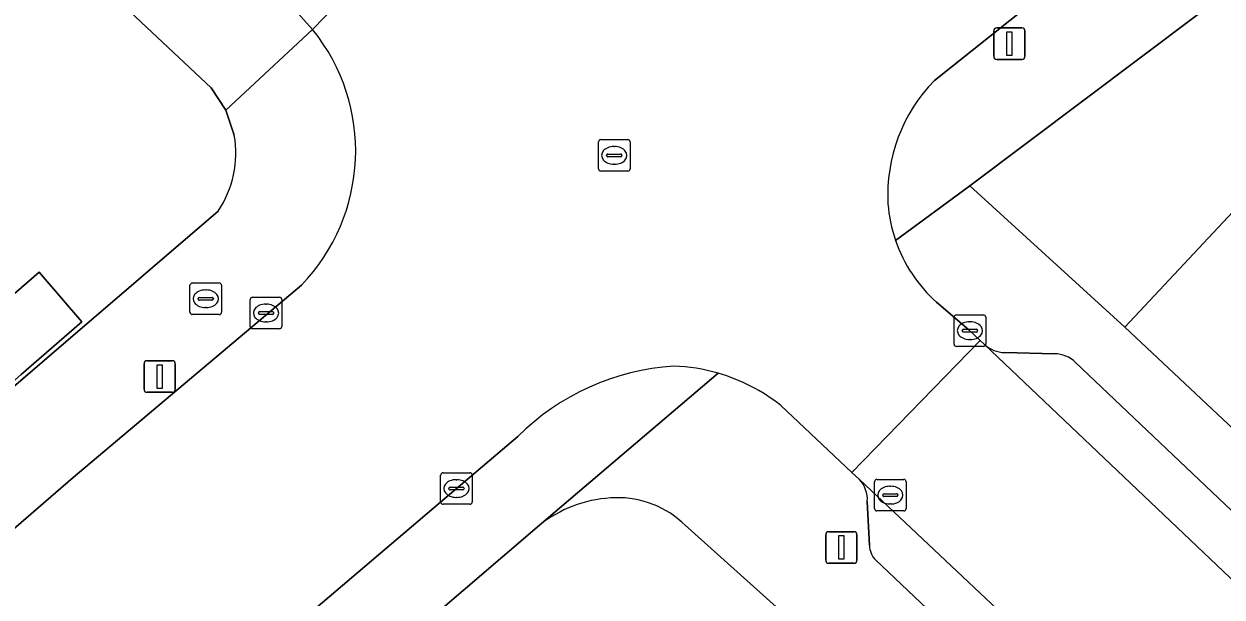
# Model space of a CAD drawing. Extents: x 159039 to 160102, y 381214 to 382524.
# Drawn here: x 159387.61 to 159425.56, y 381576.1 to 381594.25 of the extents above; entities that cross this region are included whole.
import ezdxf

# ---------------------------------------------------------------- set-up
doc = ezdxf.new("R2010")
doc.units = 0
for name, color, linetype in [('IMGEO_Brandkraan', 7, 'Continuous'), ('IMGEO_Erf', 7, 'Continuous'), ('IMGEO_Kolk', 7, 'Continuous'), ('IMGEO_Lichtmast', 7, 'Continuous'), ('IMGEO_Muur', 7, 'Continuous'), ('IMGEO_Pand', 7, 'Continuous'), ('IMGEO_Parkeervlak_open', 7, 'Continuous'), ('IMGEO_Rijbaan_lokaal_gesloten', 7, 'Continuous'), ('IMGEO_Rijbaan_lokaal_open', 7, 'Continuous'), ('IMGEO_Rioolput', 7, 'Continuous'), ('IMGEO_Voetpad_open', 7, 'Continuous')]:
    doc.layers.add(name, color=color, linetype=linetype)

msp = doc.modelspace()

# ---------------------------------------------------------------- linework, layer by layer
at = {"layer": 'IMGEO_Brandkraan'}
for p, q in [((159392.946, 381586.05), (159393.798, 381586.05)), ((159392.871, 381585.124), (159392.871, 381585.976)), ((159393.359, 381585.83), (159393.384, 381585.83)), ((159393.872, 381585.976), (159393.872, 381585.124)), ((159393.13, 381585.544), (159393.13, 381585.556)), ((159393.568, 381585.507), (159393.17, 381585.507)), ((159393.173, 381585.593), (159393.571, 381585.593)), ((159393.382, 381585.27), (159393.357, 381585.27)), ((159393.614, 381585.556), (159393.614, 381585.544)), ((159393.798, 381585.05), (159392.946, 381585.05))]:
    msp.add_line(p, q, dxfattribs=at)
for points in [[(159392.946, 381586.05), (159393.798, 381586.05)], [(159392.871, 381585.124), (159392.871, 381585.976)], [(159393.872, 381585.976), (159393.872, 381585.124)], [(159393.798, 381585.05), (159392.946, 381585.05)]]:
    msp.add_lwpolyline(points, dxfattribs=at)
for centre, radius, start, end in [((159392.948, 381585.974), 0.0765, 91.552, 178.448), ((159392.948, 381585.974), 0.0765, 91.552, 178.448), ((159393.796, 381585.974), 0.0765, 1.552, 88.448), ((159393.796, 381585.974), 0.0765, 1.552, 88.448), ((159393.17, 381585.553), 0.0403, 85.8775, 175.7526), ((159393.167, 381585.543), 0.0366, 178.938, 274.7102), ((159393.571, 381585.55), 0.043, 264.8664, 352.4533), ((159393.575, 381585.555), 0.0386, 1.7309, 96.639), ((159392.948, 381585.126), 0.0765, 181.552, 268.448), ((159392.948, 381585.126), 0.0765, 181.552, 268.448), ((159393.796, 381585.126), 0.0765, 271.552, 358.448), ((159393.796, 381585.126), 0.0765, 271.552, 358.448)]:
    msp.add_arc(centre, radius, start, end, dxfattribs=at)
for centre, major_axis, ratio, start_param, end_param in [((159393.358, 381585.55), (-0.387, 0.002), 0.722429, 4.712389, 7.853982), ((159393.383, 381585.55), (-0.39, 0.002), 0.717154, 1.570796, 4.712389)]:
    msp.add_ellipse(centre, major_axis=major_axis, ratio=ratio, start_param=start_param, end_param=end_param, dxfattribs=at)
at = {"layer": 'IMGEO_Erf'}
for points in [[(159394.275, 381590.729), (159394.004, 381591.525), (159393.542, 381592.228), (159342.745, 381639.886)], [(159492.689, 381560.816), (159451.02, 381600.164), (159442.807, 381608.091), (159417.572, 381589.129), (159422.487, 381584.653), (159437.43, 381600.625), (159438.757, 381599.344), (159438.795, 381599.385), (159441.715, 381602.495), (159443.023, 381601.267), (159444.183, 381602.502), (159445.162, 381601.583), (159446.596, 381603.11), (159452.574, 381597.495), (159458.441, 381591.985), (159464.308, 381586.475), (159470.174, 381580.964)], [(159381.88, 381578.125), (159388.939, 381584.182), (159393.769, 381588.327)], [(159386.165, 381584.722), (159388.093, 381586.391), (159389.45, 381584.825), (159387.521, 381583.155)], [(159413.508, 381573.935), (159411.954, 381575.332), (159408.456, 381578.476)], [(159403.941, 381578.38), (159378.876, 381556.936)]]:
    msp.add_lwpolyline(points, dxfattribs=at)
for centre, radius, start, end in [((159390.973, 381590.17), 3.349, 326.6062, 9.602), ((159406.436, 381575.24), 4.01, 93.5626, 128.4748), ((159406.416, 381576.181), 3.07, 48.366, 94.28)]:
    msp.add_arc(centre, radius, start, end, dxfattribs=at)
at = {"layer": 'IMGEO_Kolk'}
for p, q in [((159394.78, 381584.674), (159394.78, 381585.526)), ((159394.855, 381585.6), (159395.707, 381585.6)), ((159395.268, 381585.38), (159395.293, 381585.38)), ((159395.781, 381585.526), (159395.781, 381584.674)), ((159395.039, 381585.094), (159395.039, 381585.106)), ((159395.477, 381585.057), (159395.079, 381585.057)), ((159395.082, 381585.143), (159395.48, 381585.143)), ((159395.523, 381585.106), (159395.523, 381585.094)), ((159417.075, 381584.114), (159417.075, 381584.966)), ((159417.15, 381585.04), (159418.002, 381585.04)), ((159418.076, 381584.966), (159418.076, 381584.114)), ((159395.707, 381584.6), (159394.855, 381584.6)), ((159395.291, 381584.82), (159395.266, 381584.82)), ((159417.334, 381584.534), (159417.334, 381584.546)), ((159417.772, 381584.497), (159417.374, 381584.497)), ((159417.377, 381584.583), (159417.775, 381584.583)), ((159417.563, 381584.82), (159417.588, 381584.82)), ((159417.818, 381584.546), (159417.818, 381584.534)), ((159417.586, 381584.26), (159417.561, 381584.26)), ((159418.002, 381584.04), (159417.15, 381584.04)), ((159400.812, 381579.115), (159400.812, 381579.967)), ((159400.887, 381580.041), (159401.739, 381580.041)), ((159401.813, 381579.967), (159401.813, 381579.115)), ((159401.071, 381579.535), (159401.071, 381579.547)), ((159401.114, 381579.584), (159401.512, 381579.584)), ((159401.3, 381579.821), (159401.325, 381579.821)), ((159401.555, 381579.547), (159401.555, 381579.535)), ((159414.554, 381578.906), (159414.554, 381579.758)), ((159414.629, 381579.832), (159415.481, 381579.832)), ((159415.042, 381579.612), (159415.067, 381579.612)), ((159415.555, 381579.758), (159415.555, 381578.906)), ((159401.509, 381579.498), (159401.111, 381579.498)), ((159401.323, 381579.261), (159401.298, 381579.261)), ((159414.813, 381579.326), (159414.813, 381579.338)), ((159415.251, 381579.289), (159414.853, 381579.289)), ((159414.856, 381579.375), (159415.254, 381579.375)), ((159415.297, 381579.338), (159415.297, 381579.326)), ((159401.739, 381579.041), (159400.887, 381579.041)), ((159415.481, 381578.832), (159414.629, 381578.832)), ((159415.065, 381579.052), (159415.04, 381579.052))]:
    msp.add_line(p, q, dxfattribs=at)
for points in [[(159394.78, 381584.674), (159394.78, 381585.526)], [(159394.855, 381585.6), (159395.707, 381585.6)], [(159395.781, 381585.526), (159395.781, 381584.674)], [(159417.075, 381584.114), (159417.075, 381584.966)], [(159417.15, 381585.04), (159418.002, 381585.04)], [(159418.076, 381584.966), (159418.076, 381584.114)], [(159395.707, 381584.6), (159394.855, 381584.6)], [(159418.002, 381584.04), (159417.15, 381584.04)], [(159400.812, 381579.115), (159400.812, 381579.967)], [(159400.887, 381580.041), (159401.739, 381580.041)], [(159401.813, 381579.967), (159401.813, 381579.115)], [(159414.554, 381578.906), (159414.554, 381579.758)], [(159414.629, 381579.832), (159415.481, 381579.832)], [(159415.555, 381579.758), (159415.555, 381578.906)], [(159401.739, 381579.041), (159400.887, 381579.041)], [(159415.481, 381578.832), (159414.629, 381578.832)]]:
    msp.add_lwpolyline(points, dxfattribs=at)
for centre, radius, start, end in [((159394.857, 381585.524), 0.0765, 91.552, 178.448), ((159394.857, 381585.524), 0.0765, 91.552, 178.448), ((159395.705, 381585.524), 0.0765, 1.552, 88.448), ((159395.705, 381585.524), 0.0765, 1.552, 88.448), ((159395.079, 381585.103), 0.0403, 85.8775, 175.7526), ((159395.076, 381585.093), 0.0366, 178.938, 274.7102), ((159395.48, 381585.1), 0.043, 264.8664, 352.4533), ((159395.484, 381585.105), 0.0386, 1.7309, 96.639), ((159417.152, 381584.964), 0.0765, 91.552, 178.448), ((159417.152, 381584.964), 0.0765, 91.552, 178.448), ((159418, 381584.964), 0.0765, 1.552, 88.448), ((159418, 381584.964), 0.0765, 1.552, 88.448), ((159394.857, 381584.676), 0.0765, 181.552, 268.448), ((159394.857, 381584.676), 0.0765, 181.552, 268.448), ((159395.705, 381584.676), 0.0765, 271.552, 358.448), ((159395.705, 381584.676), 0.0765, 271.552, 358.448), ((159417.374, 381584.543), 0.0403, 85.8775, 175.7526), ((159417.371, 381584.533), 0.0366, 178.938, 274.7102), ((159417.775, 381584.54), 0.043, 264.8664, 352.4533), ((159417.779, 381584.545), 0.0386, 1.7309, 96.639), ((159417.152, 381584.116), 0.0765, 181.552, 268.448), ((159417.152, 381584.116), 0.0765, 181.552, 268.448), ((159418, 381584.116), 0.0765, 271.552, 358.448), ((159418, 381584.116), 0.0765, 271.552, 358.448), ((159400.889, 381579.965), 0.0765, 91.552, 178.448), ((159400.889, 381579.965), 0.0765, 91.552, 178.448), ((159401.737, 381579.965), 0.0765, 1.552, 88.448), ((159401.737, 381579.965), 0.0765, 1.552, 88.448), ((159401.111, 381579.544), 0.0403, 85.8775, 175.7526), ((159401.516, 381579.546), 0.0386, 1.7309, 96.639), ((159414.631, 381579.756), 0.0765, 91.552, 178.448), ((159414.631, 381579.756), 0.0765, 91.552, 178.448), ((159415.479, 381579.756), 0.0765, 1.552, 88.448), ((159415.479, 381579.756), 0.0765, 1.552, 88.448), ((159401.108, 381579.534), 0.0366, 178.938, 274.7102), ((159401.512, 381579.541), 0.043, 264.8664, 352.4533), ((159414.853, 381579.335), 0.0403, 85.8775, 175.7526), ((159414.85, 381579.325), 0.0366, 178.938, 274.7102), ((159415.254, 381579.332), 0.043, 264.8664, 352.4533), ((159415.258, 381579.337), 0.0386, 1.7309, 96.639), ((159400.889, 381579.117), 0.0765, 181.552, 268.448), ((159400.889, 381579.117), 0.0765, 181.552, 268.448), ((159401.737, 381579.117), 0.0765, 271.552, 358.448), ((159401.737, 381579.117), 0.0765, 271.552, 358.448), ((159414.631, 381578.908), 0.0765, 181.552, 268.448), ((159414.631, 381578.908), 0.0765, 181.552, 268.448), ((159415.479, 381578.908), 0.0765, 271.552, 358.448), ((159415.479, 381578.908), 0.0765, 271.552, 358.448)]:
    msp.add_arc(centre, radius, start, end, dxfattribs=at)
for centre, major_axis, ratio, start_param, end_param in [((159395.267, 381585.1), (-0.387, 0.002), 0.722429, 4.712389, 7.853982), ((159395.292, 381585.1), (-0.39, 0.002), 0.717154, 1.570796, 4.712389), ((159417.562, 381584.54), (-0.387, 0.002), 0.722429, 4.712389, 7.853982), ((159417.587, 381584.54), (-0.39, 0.002), 0.717154, 1.570796, 4.712389), ((159401.299, 381579.541), (-0.387, 0.002), 0.722429, 4.712389, 7.853982), ((159401.324, 381579.541), (-0.39, 0.002), 0.717154, 1.570796, 4.712389), ((159415.041, 381579.332), (-0.387, 0.002), 0.722429, 4.712389, 7.853982), ((159415.066, 381579.332), (-0.39, 0.002), 0.717154, 1.570796, 4.712389)]:
    msp.add_ellipse(centre, major_axis=major_axis, ratio=ratio, start_param=start_param, end_param=end_param, dxfattribs=at)
at = {"layer": 'IMGEO_Lichtmast'}
for p, q in [((159418.329, 381593.231), (159418.329, 381594.031)), ((159418.329, 381594.031), (159418.329, 381593.231)), ((159418.429, 381594.131), (159419.219, 381594.131)), ((159419.219, 381594.131), (159418.429, 381594.131)), ((159419.319, 381594.031), (159419.319, 381593.231)), ((159419.319, 381593.231), (159419.319, 381594.031)), ((159419.219, 381593.131), (159418.429, 381593.131)), ((159418.429, 381593.131), (159419.219, 381593.131)), ((159391.417, 381582.688), (159391.417, 381583.488)), ((159391.417, 381583.488), (159391.417, 381582.688)), ((159391.517, 381583.588), (159392.307, 381583.588)), ((159392.307, 381583.588), (159391.517, 381583.588)), ((159392.407, 381583.488), (159392.407, 381582.688)), ((159392.407, 381582.688), (159392.407, 381583.488)), ((159392.307, 381582.588), (159391.517, 381582.588)), ((159391.517, 381582.588), (159392.307, 381582.588)), ((159413.007, 381577.274), (159413.007, 381578.074)), ((159413.007, 381578.074), (159413.007, 381577.274)), ((159413.107, 381578.174), (159413.897, 381578.174)), ((159413.897, 381578.174), (159413.107, 381578.174)), ((159413.997, 381578.074), (159413.997, 381577.274)), ((159413.997, 381577.274), (159413.997, 381578.074)), ((159413.897, 381577.174), (159413.107, 381577.174)), ((159413.107, 381577.174), (159413.897, 381577.174))]:
    msp.add_line(p, q, dxfattribs=at)
for points in [[(159418.749, 381594.006), (159418.899, 381594.006), (159418.899, 381593.256), (159418.749, 381593.256), (159418.749, 381594.006)], [(159391.837, 381583.463), (159391.987, 381583.463), (159391.987, 381582.713), (159391.837, 381582.713), (159391.837, 381583.463)], [(159413.427, 381578.049), (159413.577, 381578.049), (159413.577, 381577.299), (159413.427, 381577.299), (159413.427, 381578.049)]]:
    msp.add_lwpolyline(points, dxfattribs=at)
for centre, start, end in [((159418.429, 381594.031), 90, 180), ((159418.429, 381594.031), 90, 180), ((159419.219, 381594.031), 0, 90), ((159419.219, 381594.031), 360, 90), ((159418.429, 381593.231), 180, 270), ((159418.429, 381593.231), 180, 270), ((159419.219, 381593.231), 270, 0), ((159419.219, 381593.231), 270, 0), ((159391.517, 381583.488), 90, 180), ((159391.517, 381583.488), 90, 180), ((159392.307, 381583.488), 0, 90), ((159392.307, 381583.488), 360, 90), ((159391.517, 381582.688), 180, 270), ((159391.517, 381582.688), 180, 270), ((159392.307, 381582.688), 270, 0), ((159392.307, 381582.688), 270, 0), ((159413.107, 381578.074), 90, 180), ((159413.107, 381578.074), 90, 180), ((159413.897, 381578.074), 0, 90), ((159413.897, 381578.074), 360, 90), ((159413.107, 381577.274), 180, 270), ((159413.107, 381577.274), 180, 270), ((159413.897, 381577.274), 270, 0), ((159413.897, 381577.274), 270, 0)]:
    msp.add_arc(centre, 0.1, start, end, dxfattribs=at)
at = {"layer": 'IMGEO_Muur'}
msp.add_lwpolyline([(159380.047, 381576.553), (159388.939, 381584.182)], dxfattribs=at)
at = {"layer": 'IMGEO_Pand'}
for points in [[(159441.258, 381594.496), (159445.774, 381590.255), (159452.574, 381597.495), (159446.596, 381603.11), (159445.162, 381601.583), (159444.183, 381602.502), (159443.023, 381601.267), (159441.715, 381602.495), (159438.795, 381599.385), (159438.757, 381599.344), (159437.43, 381600.625), (159422.487, 381584.653), (159432.139, 381575.587), (159437.359, 381581.156), (159432.769, 381585.457), (159434.282, 381587.068)], [(159371.392, 381584.659), (159369.604, 381582.751), (159370.68, 381581.743), (159371.246, 381581.214), (159373.52, 381579.084), (159378.051, 381574.84), (159380.047, 381576.553), (159381.857, 381578.152), (159387.521, 381583.155), (159389.45, 381584.825), (159388.093, 381586.391), (159386.165, 381584.722), (159385.803, 381585.139), (159378.048, 381578.425)]]:
    msp.add_lwpolyline(points, close=True, dxfattribs=at)
at = {"layer": 'IMGEO_Parkeervlak_open'}
for points in [[(159418.037, 381584.101), (159435.701, 381567.331), (159440.803, 381562.65), (159440.648, 381562.979), (159440.383, 381564.927), (159440.131, 381565.408), (159436.778, 381568.485), (159420.923, 381583.536)], [(159420.259, 381583.811), (159418.68, 381583.848)], [(159430.611, 381564.257), (159414.074, 381579.827)], [(159414.326, 381579.126), (159414.392, 381577.742)], [(159414.582, 381577.28), (159419.911, 381572.241), (159427.765, 381564.814)]]:
    msp.add_lwpolyline(points, dxfattribs=at)
for centre, radius, start, end in [((159418.694, 381584.826), 0.978, 227.8399, 269.204), ((159420.234, 381582.811), 1, 46.4512, 88.5544), ((159413.398, 381579.188), 0.93, 356.1663, 43.3794), ((159415.094, 381577.761), 0.702, 181.5114, 223.199)]:
    msp.add_arc(centre, radius, start, end, dxfattribs=at)
at = {"layer": 'IMGEO_Rijbaan_lokaal_gesloten'}
for points in [[(159416.449, 381592.464), (159419.409, 381594.821), (159436.181, 381607.304), (159439.305, 381609.73), (159434.322, 381616.063), (159431.341, 381613.713), (159412.969, 381600.002), (159408.536, 381596.375)], [(159401.772, 381596.925), (159400.84, 381597.74), (159400.56, 381598.009), (159396.752, 381594.079)], [(159396.399, 381585.982), (159389.177, 381579.892), (159384.685, 381576.02), (159383.18, 381574.694), (159380.332, 381572.186), (159379.759, 381571.681), (159375.809, 381568.311), (159381.263, 381562.391), (159391.641, 381571.315), (159401.441, 381579.651), (159403.253, 381581.19)], [(159411.59, 381582.168), (159413.837, 381580.05), (159417.904, 381584.227), (159417.545, 381584.568), (159416.522, 381585.438)]]:
    msp.add_lwpolyline(points, dxfattribs=at)
for centre, radius, start, end in [((159392.019, 381590.229), 6.101, 315.8819, 39.1255), ((159420.187, 381588.826), 5.216, 135.7806, 182.9273), ((159419.64, 381588.926), 4.676, 184.4886, 199.0599), ((159419.638, 381588.92), 4.672, 198.9924, 228.1717), ((159408.712, 381575.68), 7.756, 93.8281, 134.7344), ((159407.967, 381577.546), 5.878, 73.8344, 87.7821), ((159407.972, 381577.582), 5.841, 51.7293, 73.7876)]:
    msp.add_arc(centre, radius, start, end, dxfattribs=at)
at = {"layer": 'IMGEO_Rijbaan_lokaal_open'}
msp.add_lwpolyline([(159390.78, 381599.828), (159396.104, 381594.741), (159396.201, 381594.694), (159396.752, 381594.079), (159400.56, 381598.009), (159399.295, 381599.22), (159395.41, 381602.868), (159392.347, 381605.744), (159391.899, 381606.165), (159377.636, 381619.505)], dxfattribs=at)
msp.add_lwpolyline([(159446.812, 381556.846), (159440.803, 381562.65), (159435.701, 381567.331), (159418.037, 381584.101), (159417.904, 381584.227), (159413.837, 381580.05), (159414.074, 381579.827), (159430.611, 381564.257), (159434.171, 381560.918), (159465.756, 381531.298), (159465.844, 381531.211), (159470.189, 381527.178), (159472.253, 381525.237), (159472.991, 381526.144), (159475.156, 381528.804), (159475.828, 381529.637), (159468.846, 381536.185), (159466.875, 381538.044), (159466.685, 381538.22), (159458.784, 381545.549), (159453.733, 381550.451), (159453.52, 381550.648)], close=True, dxfattribs=at)
at = {"layer": 'IMGEO_Rioolput'}
for p, q in [((159405.885, 381590.591), (159406.737, 381590.591)), ((159405.81, 381589.665), (159405.81, 381590.517)), ((159406.298, 381590.371), (159406.323, 381590.371)), ((159406.811, 381590.517), (159406.811, 381589.665)), ((159406.069, 381590.085), (159406.069, 381590.097)), ((159406.507, 381590.048), (159406.109, 381590.048)), ((159406.112, 381590.134), (159406.51, 381590.134)), ((159406.321, 381589.811), (159406.296, 381589.811)), ((159406.553, 381590.097), (159406.553, 381590.085)), ((159406.737, 381589.591), (159405.885, 381589.591))]:
    msp.add_line(p, q, dxfattribs=at)
for points in [[(159405.885, 381590.591), (159406.737, 381590.591)], [(159405.81, 381589.665), (159405.81, 381590.517)], [(159406.811, 381590.517), (159406.811, 381589.665)], [(159406.737, 381589.591), (159405.885, 381589.591)]]:
    msp.add_lwpolyline(points, dxfattribs=at)
for centre, radius, start, end in [((159405.887, 381590.515), 0.0765, 91.552, 178.448), ((159405.887, 381590.515), 0.0765, 91.552, 178.448), ((159406.735, 381590.515), 0.0765, 1.552, 88.448), ((159406.735, 381590.515), 0.0765, 1.552, 88.448), ((159406.109, 381590.094), 0.0403, 85.8775, 175.7526), ((159406.106, 381590.084), 0.0366, 178.938, 274.7102), ((159406.51, 381590.091), 0.043, 264.8664, 352.4533), ((159406.514, 381590.096), 0.0386, 1.7309, 96.639), ((159405.887, 381589.667), 0.0765, 181.552, 268.448), ((159405.887, 381589.667), 0.0765, 181.552, 268.448), ((159406.735, 381589.667), 0.0765, 271.552, 358.448), ((159406.735, 381589.667), 0.0765, 271.552, 358.448)]:
    msp.add_arc(centre, radius, start, end, dxfattribs=at)
for centre, major_axis, ratio, start_param, end_param in [((159406.297, 381590.091), (-0.387, 0.002), 0.722429, 4.712389, 7.853982), ((159406.322, 381590.091), (-0.39, 0.002), 0.717154, 1.570796, 4.712389)]:
    msp.add_ellipse(centre, major_axis=major_axis, ratio=ratio, start_param=start_param, end_param=end_param, dxfattribs=at)
at = {"layer": 'IMGEO_Voetpad_open'}
for points in [[(159302.886, 381680.595), (159301.466, 381678.598), (159308.878, 381671.662), (159309.873, 381670.73), (159341.159, 381641.45), (159342.745, 381639.886), (159393.542, 381592.228), (159394.004, 381591.525), (159396.752, 381594.079), (159396.201, 381594.694), (159396.104, 381594.741)], [(159465.43, 381630.894), (159463.852, 381629.598), (159456.567, 381623.617), (159453.215, 381620.871), (159447.581, 381616.353), (159445.569, 381614.728), (159439.305, 381609.73), (159436.181, 381607.304), (159419.409, 381594.821), (159416.449, 381592.464)], [(159415.22, 381587.399), (159417.572, 381589.129), (159442.807, 381608.091)], [(159396.752, 381594.079), (159394.004, 381591.525), (159394.275, 381590.729)], [(159443.797, 381564.638), (159442.982, 381565.402), (159437.699, 381570.364), (159436.723, 381571.281), (159432.139, 381575.587), (159422.487, 381584.653), (159417.572, 381589.129), (159415.22, 381587.399)], [(159393.769, 381588.327), (159388.939, 381584.182), (159381.88, 381578.125), (159381.857, 381578.152), (159380.047, 381576.553), (159378.051, 381574.84), (159375.619, 381572.754), (159373.593, 381571.052), (159372.64, 381570.252), (159367.747, 381566.141), (159364.448, 381563.227), (159360.868, 381560.164)], [(159319.433, 381520.175), (159327.779, 381527.216), (159328.715, 381528.006), (159329.876, 381529.002), (159342.601, 381539.925), (159343.919, 381541.049), (159355.305, 381550.753), (159359.838, 381554.65), (159365.008, 381559.095), (159373.717, 381566.526), (159375.809, 381568.311), (159379.759, 381571.681), (159380.332, 381572.186), (159383.18, 381574.694), (159384.685, 381576.02), (159389.177, 381579.892), (159396.399, 381585.982)], [(159416.522, 381585.438), (159417.545, 381584.568), (159417.904, 381584.227), (159418.037, 381584.101)], [(159418.68, 381583.848), (159420.259, 381583.811)], [(159420.923, 381583.536), (159436.778, 381568.485), (159440.131, 381565.408), (159440.383, 381564.927), (159440.648, 381562.979), (159440.803, 381562.65), (159446.812, 381556.846), (159453.52, 381550.648), (159453.733, 381550.451), (159458.784, 381545.549), (159466.685, 381538.22), (159466.875, 381538.044), (159468.846, 381536.185)], [(159362.339, 381542.788), (159376.754, 381555.121), (159378.876, 381556.936), (159403.941, 381578.38), (159409.603, 381583.191)], [(159409.603, 381583.191), (159403.941, 381578.38)], [(159414.074, 381579.827), (159413.837, 381580.05), (159411.59, 381582.168)], [(159403.253, 381581.19), (159401.441, 381579.651), (159391.641, 381571.315), (159381.263, 381562.391), (159379.14, 381560.565), (159377.401, 381559.069), (159375.25, 381557.212), (159372.533, 381554.867), (159361.516, 381545.448), (159356.286, 381541.009), (159356.146, 381540.888), (159351.483, 381536.862), (159349.151, 381534.849), (159346.704, 381532.736), (159334.842, 381522.599), (159332.693, 381520.763), (159317.66, 381507.94), (159308.43, 381500), (159302.188, 381494.631), (159301.064, 381493.711)], [(159414.392, 381577.742), (159414.326, 381579.126)], [(159408.456, 381578.476), (159411.954, 381575.332), (159413.508, 381573.935)], [(159419.911, 381572.241), (159414.582, 381577.28)]]:
    msp.add_lwpolyline(points, dxfattribs=at)
for centre, radius, start, end in [((159392.019, 381590.229), 6.101, 315.8819, 39.1255), ((159420.187, 381588.826), 5.216, 135.7806, 182.9273), ((159390.973, 381590.17), 3.349, 326.6062, 9.602), ((159419.64, 381588.926), 4.676, 184.4886, 199.0599), ((159419.638, 381588.92), 4.672, 198.9924, 228.1717), ((159418.694, 381584.826), 0.978, 227.8399, 269.204), ((159420.234, 381582.811), 1, 46.4512, 88.5544), ((159408.712, 381575.68), 7.756, 93.8281, 134.7344), ((159407.967, 381577.546), 5.878, 73.8344, 87.7821), ((159407.972, 381577.582), 5.841, 51.7293, 73.7876), ((159413.398, 381579.188), 0.93, 356.1663, 43.3794), ((159406.436, 381575.24), 4.01, 93.5626, 128.4748), ((159406.416, 381576.181), 3.07, 48.366, 94.28), ((159415.094, 381577.761), 0.702, 181.5114, 223.199)]:
    msp.add_arc(centre, radius, start, end, dxfattribs=at)

doc.saveas('drawing.dxf')
